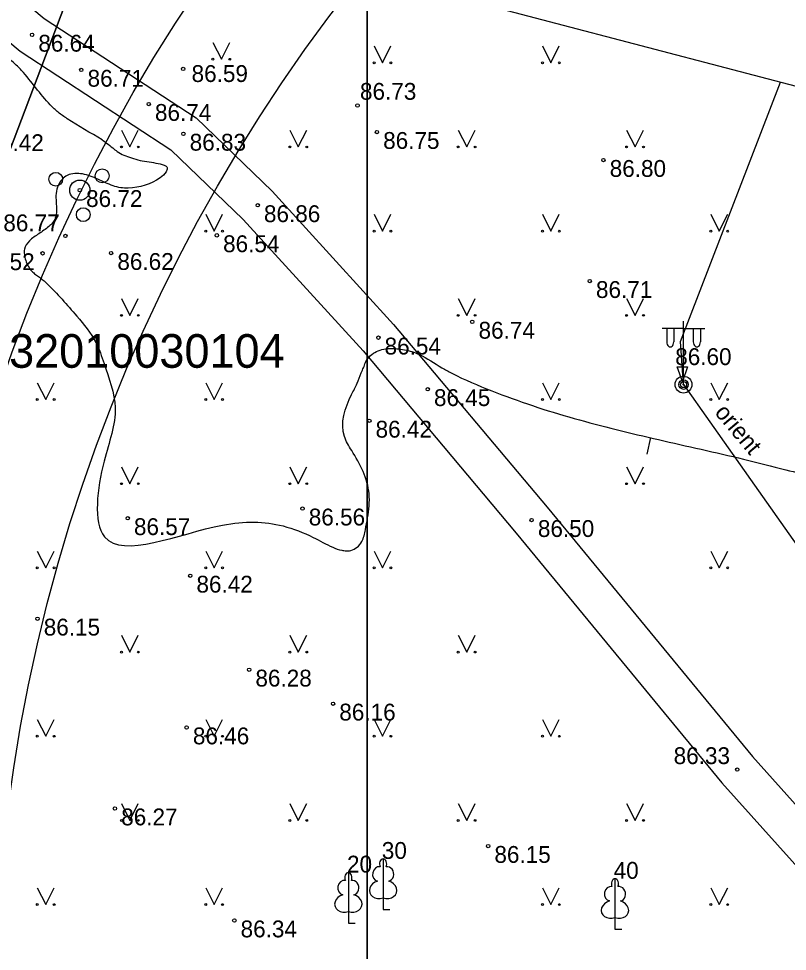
# Model space of a CAD drawing. Extents: x 576692 to 577659, y 273254 to 273799.
# Drawn here: x 577451.7 to 577474.52, y 273401.11 to 273428.81 of the extents above; entities that cross this region are included whole.
import ezdxf

# ---------------------------------------------------------------- set-up
doc = ezdxf.new("R2010")
doc.units = 0
for name, color, linetype in [('APGR_SARK_####_####_#', 7, 'Continuous'), ('BUVE_EKAS_BPAL_####_#', 7, 'Continuous'), ('CELI_TAKA_####_####_#', 7, 'Continuous'), ('ELEK_ELEM_####_####_#', 7, 'Continuous'), ('ELEK_VADP_VSPR_####_#', 7, 'Continuous'), ('GEOD_SITP_####_TKST_#', 7, 'Continuous'), ('HIDT_REZV_####_TKST_#', 7, 'Continuous'), ('LKAN_ELEM_PAST_TKST_#', 7, 'Continuous'), ('NORB_MARG_MMET_####_#', 7, 'Continuous'), ('RAMI_UZMR_####_####_#', 7, 'Continuous'), ('RELJ_ELEM_####_####_#', 7, 'Continuous'), ('SILT_VADP_UDEN_####_#', 7, 'Continuous'), ('TERT_DIAM_####_TKST_#', 7, 'Continuous'), ('TERT_KONT_####_####_#', 7, 'Continuous'), ('TERT_KRND_####_####_#', 7, 'Continuous')]:
    doc.layers.add(name, color=color, linetype=linetype)

msp = doc.modelspace()

# ---------------------------------------------------------------- linework, layer by layer
at = {"layer": 'CELI_TAKA_####_####_#'}
msp.add_lwpolyline([(577456.559, 273431.587), (577478.341, 273425.873), (577486.021, 273451.871)], dxfattribs=at)
at = {"layer": 'ELEK_ELEM_####_####_#'}
for points in [[(577431.446, 273433.794), (577439.287, 273433.5), (577443.622, 273433.428), (577448.64, 273432.011), (577452.453, 273428.814), (577456.965, 273425.862), (577459.224, 273423.687), (577462.829, 273419.732), (577467.389, 273414.302), (577473.49, 273406.901), (577477.566, 273402.347)], [(577431.402, 273432.594), (577439.255, 273432.3), (577443.446, 273432.23), (577448.066, 273430.927), (577451.737, 273427.848), (577456.213, 273424.92), (577458.364, 273422.849), (577461.925, 273418.942), (577466.467, 273413.534), (577472.58, 273406.119), (577476.752, 273401.465)]]:
    msp.add_lwpolyline(points, dxfattribs=at)
at = {"layer": 'ELEK_VADP_VSPR_####_#'}
for centre in [(577498.474, 273401.727), (577500.973, 273398.95)]:
    msp.add_circle(centre, 50, dxfattribs=at)
at = {"layer": 'GEOD_SITP_####_TKST_#'}
msp.add_line((577470.355, 273415.882), (577470.468, 273416.369), dxfattribs=at)
for points in [[(577454.178, 273425.217), (577453.14, 273425.838), (577452.871, 273426.029), (577452.634, 273426.251), (577452.21, 273426.753), (577451.779, 273427.275), (577451.532, 273427.521), (577451.396, 273427.637), (577451.249, 273427.746), (577450.996, 273427.912), (577450.735, 273428.048), (577450.473, 273428.123), (577450.344, 273428.128), (577450.217, 273428.108), (577450.111, 273428.078), (577450.005, 273428.044), (577449.371, 273427.79), (577448.951, 273427.584), (577448.534, 273427.362), (577447.641, 273426.839), (577446.682, 273426.048)], [(577454.178, 273425.217), (577454.308, 273425.114), (577454.493, 273424.971), (577454.62, 273424.866), (577455.044, 273424.676), (577455.301, 273424.603), (577455.571, 273424.558), (577455.836, 273424.51), (577456.073, 273424.433), (577456.101, 273424.407), (577456.108, 273424.368), (577456.072, 273424.266), (577455.897, 273424.082), (577454.953, 273423.781), (577454.728, 273423.789), (577454.501, 273423.848), (577454.046, 273424.041), (577453.591, 273424.198), (577453.365, 273424.212), (577453.141, 273424.156), (577452.984, 273424.037), (577452.875, 273423.866), (577452.809, 273423.622), (577452.809, 273423.365), (577452.82, 273423.112), (577452.784, 273422.885), (577452.591, 273422.638), (577452.296, 273422.423), (577452.016, 273422.211), (577451.87, 273421.969), (577451.868, 273421.809), (577451.905, 273421.63), (577452.091, 273421.308), (577452.199, 273421.214), (577452.313, 273421.13), (577452.425, 273421.047), (577452.528, 273420.953), (577453.421, 273419.977), (577453.991, 273419.194), (577454.233, 273418.572), (577454.561, 273417.259), (577454.233, 273415.67), (577454.247, 273413.424), (577457.749, 273413.769), (577459.551, 273413.744), (577460.44, 273413.405), (577461.024, 273413.111), (577461.288, 273413.023), (577461.424, 273413.007), (577461.556, 273413.017), (577461.886, 273413.28), (577461.991, 273413.634), (577462.057, 273413.988), (577462.102, 273414.699), (577461.586, 273415.987), (577461.367, 273416.403), (577461.58, 273417.646), (577461.746, 273417.982), (577461.865, 273418.292), (577461.938, 273418.446), (577461.995, 273418.601), (577462.275, 273418.9), (577462.703, 273419.018), (577462.927, 273419.008), (577463.153, 273418.98), (577463.588, 273418.836), (577464.266, 273418.445), (577464.558, 273418.283), (577465.743, 273417.759), (577466.956, 273417.318), (577469.44, 273416.609), (577471.963, 273416.021), (577473.224, 273415.728), (577474.477, 273415.413), (577475.345, 273415.202), (577476.218, 273415.014), (577477.093, 273414.826), (577477.965, 273414.613), (577478.5, 273414.434), (577478.758, 273414.318), (577479.012, 273414.186), (577479.459, 273413.844), (577479.647, 273413.636), (577479.803, 273413.399), (577479.913, 273413.093), (577479.965, 273412.775), (577479.907, 273412.145), (577479.487, 273410.88), (577479.481, 273410.866), (577479.279, 273409.186), (577479.186, 273407.93), (577479.606, 273406.595), (577479.814, 273406.183), (577479.961, 273405.986), (577480.142, 273405.795), (577480.588, 273405.5), (577481.38, 273405.051), (577482.985, 273405.16), (577484.332, 273406.062), (577485.316, 273406.445), (577485.609, 273404.606), (577486.134, 273404.09), (577488.072, 273403.85), (577488.888, 273404.536), (577489.591, 273406.161), (577491.998, 273406.686), (577492.592, 273407.093), (577494.556, 273408.742), (577497.797, 273409.634), (577501.552, 273409.445), (577503.768, 273409.607), (577505.443, 273410.823), (577506.415, 273412.202), (577507.053, 273412.929)]]:
    msp.add_spline(points, degree=3, dxfattribs=at)
at = {"layer": 'LKAN_ELEM_PAST_TKST_#'}
for p, q in [((577457.465, 273428.105), (577457.715, 273427.605)), ((577457.715, 273427.605), (577457.965, 273428.105)), ((577462.25, 273428), (577462.5, 273427.5)), ((577462.5, 273427.5), (577462.75, 273428)), ((577467.25, 273428), (577467.5, 273427.5)), ((577467.5, 273427.5), (577467.75, 273428)), ((577454.75, 273425.5), (577455, 273425)), ((577455, 273425), (577455.25, 273425.5)), ((577459.75, 273425.5), (577460, 273425)), ((577460, 273425), (577460.25, 273425.5)), ((577464.75, 273425.5), (577465, 273425)), ((577465, 273425), (577465.25, 273425.5)), ((577469.75, 273425.5), (577470, 273425)), ((577470, 273425), (577470.25, 273425.5)), ((577457.25, 273423), (577457.5, 273422.5)), ((577457.5, 273422.5), (577457.75, 273423)), ((577462.25, 273423), (577462.5, 273422.5)), ((577462.5, 273422.5), (577462.75, 273423)), ((577467.25, 273423), (577467.5, 273422.5)), ((577467.5, 273422.5), (577467.75, 273423)), ((577472.25, 273423), (577472.5, 273422.5)), ((577472.5, 273422.5), (577472.75, 273423)), ((577454.75, 273420.5), (577455, 273420)), ((577455, 273420), (577455.25, 273420.5)), ((577464.75, 273420.5), (577465, 273420)), ((577465, 273420), (577465.25, 273420.5)), ((577469.75, 273420.5), (577470, 273420)), ((577470, 273420), (577470.25, 273420.5)), ((577452.25, 273418), (577452.5, 273417.5)), ((577452.5, 273417.5), (577452.75, 273418)), ((577457.25, 273418), (577457.5, 273417.5)), ((577457.5, 273417.5), (577457.75, 273418)), ((577467.25, 273418), (577467.5, 273417.5)), ((577467.5, 273417.5), (577467.75, 273418)), ((577472.25, 273418), (577472.5, 273417.5)), ((577472.5, 273417.5), (577472.75, 273418)), ((577454.75, 273415.5), (577455, 273415)), ((577455, 273415), (577455.25, 273415.5)), ((577459.75, 273415.5), (577460, 273415)), ((577460, 273415), (577460.25, 273415.5)), ((577469.75, 273415.5), (577470, 273415)), ((577470, 273415), (577470.25, 273415.5)), ((577452.25, 273413), (577452.5, 273412.5)), ((577452.5, 273412.5), (577452.75, 273413)), ((577457.25, 273413), (577457.5, 273412.5)), ((577457.5, 273412.5), (577457.75, 273413)), ((577462.25, 273413), (577462.5, 273412.5)), ((577462.5, 273412.5), (577462.75, 273413)), ((577472.25, 273413), (577472.5, 273412.5)), ((577472.5, 273412.5), (577472.75, 273413)), ((577454.75, 273410.5), (577455, 273410)), ((577455, 273410), (577455.25, 273410.5)), ((577459.75, 273410.5), (577460, 273410)), ((577460, 273410), (577460.25, 273410.5)), ((577464.75, 273410.5), (577465, 273410)), ((577465, 273410), (577465.25, 273410.5)), ((577452.25, 273408), (577452.5, 273407.5)), ((577452.5, 273407.5), (577452.75, 273408)), ((577457.25, 273408), (577457.5, 273407.5)), ((577457.5, 273407.5), (577457.75, 273408)), ((577462.25, 273408), (577462.5, 273407.5)), ((577462.5, 273407.5), (577462.75, 273408)), ((577467.25, 273408), (577467.5, 273407.5)), ((577467.5, 273407.5), (577467.75, 273408)), ((577454.75, 273405.5), (577455, 273405)), ((577455, 273405), (577455.25, 273405.5)), ((577459.75, 273405.5), (577460, 273405)), ((577460, 273405), (577460.25, 273405.5)), ((577464.75, 273405.5), (577465, 273405)), ((577465, 273405), (577465.25, 273405.5)), ((577469.75, 273405.5), (577470, 273405)), ((577470, 273405), (577470.25, 273405.5)), ((577452.25, 273403), (577452.5, 273402.5)), ((577452.5, 273402.5), (577452.75, 273403)), ((577457.25, 273403), (577457.5, 273402.5)), ((577457.5, 273402.5), (577457.75, 273403)), ((577467.25, 273403), (577467.5, 273402.5)), ((577467.5, 273402.5), (577467.75, 273403)), ((577472.25, 273403), (577472.5, 273402.5)), ((577472.5, 273402.5), (577472.75, 273403)), ((577462.519, 273402.705), (577462.519, 273402.358)), ((577462.519, 273402.358), (577462.719, 273402.358)), ((577461.486, 273402.299), (577461.486, 273401.952)), ((577469.403, 273402.114), (577469.403, 273401.767)), ((577461.486, 273401.952), (577461.686, 273401.952)), ((577469.403, 273401.767), (577469.603, 273401.767))]:
    msp.add_line(p, q, dxfattribs=at)
for points in [[(577462.519, 273403.858), (577462.519, 273402.705)], [(577462.609, 273403.626), (577462.608, 273403.627)], [(577461.486, 273403.452), (577461.486, 273402.299)], [(577461.576, 273403.22), (577461.575, 273403.221)], [(577469.403, 273403.267), (577469.403, 273402.114)], [(577469.493, 273403.035), (577469.492, 273403.036)]]:
    msp.add_lwpolyline(points, dxfattribs=at)
for centre, radius in [((577457.465, 273427.605), 0.028), ((577457.965, 273427.605), 0.0263), ((577462.25, 273427.5), 0.028), ((577462.75, 273427.5), 0.0263), ((577467.25, 273427.5), 0.028), ((577467.75, 273427.5), 0.0263), ((577454.75, 273425), 0.028), ((577455.25, 273425), 0.0263), ((577459.75, 273425), 0.028), ((577460.25, 273425), 0.0263), ((577464.75, 273425), 0.028), ((577465.25, 273425), 0.0263), ((577469.75, 273425), 0.028), ((577470.25, 273425), 0.0263), ((577452.799, 273424.042), 0.204), ((577454.174, 273424.143), 0.207), ((577453.513, 273423.718), 0.301), ((577453.616, 273422.99), 0.205), ((577457.25, 273422.5), 0.028), ((577457.75, 273422.5), 0.0263), ((577462.25, 273422.5), 0.028), ((577462.75, 273422.5), 0.0263), ((577467.25, 273422.5), 0.028), ((577467.75, 273422.5), 0.0263), ((577472.25, 273422.5), 0.028), ((577472.75, 273422.5), 0.0263), ((577454.75, 273420), 0.028), ((577455.25, 273420), 0.0263), ((577464.75, 273420), 0.028), ((577465.25, 273420), 0.0263), ((577469.75, 273420), 0.028), ((577470.25, 273420), 0.0263), ((577452.25, 273417.5), 0.028), ((577452.75, 273417.5), 0.0263), ((577457.25, 273417.5), 0.028), ((577457.75, 273417.5), 0.0263), ((577467.25, 273417.5), 0.028), ((577467.75, 273417.5), 0.0263), ((577472.25, 273417.5), 0.028), ((577472.75, 273417.5), 0.0263), ((577454.75, 273415), 0.028), ((577455.25, 273415), 0.0263), ((577459.75, 273415), 0.028), ((577460.25, 273415), 0.0263), ((577469.75, 273415), 0.028), ((577470.25, 273415), 0.0263), ((577452.25, 273412.5), 0.028), ((577452.75, 273412.5), 0.0263), ((577457.25, 273412.5), 0.028), ((577457.75, 273412.5), 0.0263), ((577462.25, 273412.5), 0.028), ((577462.75, 273412.5), 0.0263), ((577472.25, 273412.5), 0.028), ((577472.75, 273412.5), 0.0263), ((577454.75, 273410), 0.028), ((577455.25, 273410), 0.0263), ((577459.75, 273410), 0.028), ((577460.25, 273410), 0.0263), ((577464.75, 273410), 0.028), ((577465.25, 273410), 0.0263), ((577452.25, 273407.5), 0.028), ((577452.75, 273407.5), 0.0263), ((577457.25, 273407.5), 0.028), ((577457.75, 273407.5), 0.0263), ((577462.25, 273407.5), 0.028), ((577462.75, 273407.5), 0.0263), ((577467.25, 273407.5), 0.028), ((577467.75, 273407.5), 0.0263), ((577454.75, 273405), 0.028), ((577455.25, 273405), 0.0263), ((577459.75, 273405), 0.028), ((577460.25, 273405), 0.0263), ((577464.75, 273405), 0.028), ((577465.25, 273405), 0.0263), ((577469.75, 273405), 0.028), ((577470.25, 273405), 0.0263), ((577452.25, 273402.5), 0.028), ((577452.75, 273402.5), 0.0263), ((577457.25, 273402.5), 0.028), ((577457.75, 273402.5), 0.0263), ((577467.25, 273402.5), 0.028), ((577467.75, 273402.5), 0.0263), ((577472.25, 273402.5), 0.028), ((577472.75, 273402.5), 0.0263)]:
    msp.add_circle(centre, radius, dxfattribs=at)
for centre, major_axis, ratio, start_param, end_param in [((577462.519, 273403.708), (0, -0.15), 0.707107, 3.14537, 5.287485), ((577462.519, 273403.708), (0, -0.15), 0.707107, 0.995701, 3.137816), ((577462.391, 273403.413), (-0.039, -0.212), 0.861323, 3.141593, 6.283185), ((577462.647, 273403.413), (0.039, -0.212), 0.861323, 0, 3.141593), ((577461.358, 273403.007), (-0.039, -0.212), 0.861323, 3.141593, 6.283185), ((577461.486, 273403.302), (0, -0.15), 0.707107, 3.14537, 5.287485), ((577461.486, 273403.302), (0, -0.15), 0.707107, 0.995701, 3.137816), ((577461.614, 273403.007), (0.039, -0.212), 0.861323, 0, 3.141593), ((577462.429, 273402.951), (0.307, 0.095), 0.814445, 1.570796, 4.752015), ((577462.609, 273402.951), (-0.307, 0.095), 0.814445, 1.531171, 4.712389), ((577469.403, 273403.117), (0, -0.15), 0.707107, 3.14537, 5.287485), ((577469.403, 273403.117), (0, -0.15), 0.707107, 0.995701, 3.137816), ((577469.275, 273402.822), (-0.039, -0.212), 0.861323, 3.141593, 6.283185), ((577469.531, 273402.822), (0.039, -0.212), 0.861323, 0, 3.141593), ((577461.396, 273402.545), (0.307, 0.095), 0.814445, 1.570796, 4.752015), ((577461.576, 273402.545), (-0.307, 0.095), 0.814445, 1.531171, 4.712389), ((577469.313, 273402.36), (0.307, 0.095), 0.814445, 1.570796, 4.752015), ((577469.493, 273402.36), (-0.307, 0.095), 0.814445, 1.531171, 4.712389)]:
    msp.add_ellipse(centre, major_axis=major_axis, ratio=ratio, start_param=start_param, end_param=end_param, dxfattribs=at)
at = {"layer": 'RAMI_UZMR_####_####_#'}
for points in [[(577264.833, 273540.966), (577264.833, 273254.354), (577462.049, 273254.354), (577462.049, 273540.966)], [(577462.049, 273540.966), (577462.049, 273254.354), (577659.265, 273254.354), (577659.265, 273540.966)]]:
    msp.add_lwpolyline(points, close=True, dxfattribs=at)
at = {"layer": 'RELJ_ELEM_####_####_#'}
msp.add_lwpolyline([(577471.254, 273418.468), (577471.554, 273418.468), (577471.404, 273418.035)], close=True, dxfattribs=at)
for centre in [(577452.095, 273428.331), (577453.557, 273427.29), (577456.581, 273427.32), (577455.558, 273426.275), (577461.758, 273426.232), (577456.589, 273425.391), (577462.334, 273425.443), (577469.061, 273424.612), (577453.513, 273423.718), (577458.794, 273423.268), (577453.086, 273422.359), (577457.581, 273422.376), (577452.406, 273421.842), (577454.442, 273421.849), (577468.653, 273421.016), (577465.166, 273419.807), (577462.377, 273419.337), (577463.843, 273417.806), (577462.109, 273416.868), (577460.125, 273414.26), (577454.934, 273413.974), (577466.928, 273413.918), (577456.79, 273412.266), (577452.256, 273410.991), (577458.541, 273409.476), (577461.032, 273408.467), (577456.684, 273407.76), (577473.035, 273406.51), (577454.556, 273405.354), (577465.637, 273404.24), (577458.101, 273402.028)]:
    msp.add_circle(centre, 0.05, dxfattribs=at)
at = {"layer": 'SILT_VADP_UDEN_####_#'}
for points in [[(577460.291, 273448.287), (577398.842, 273286.137), (577289.601, 273346.432), (577272.786, 273380.42), (577302.254, 273414.066), (577315.625, 273397.603), (577368.017, 273418.909), (577393.627, 273501.735), (577402.179, 273529.391)], [(577460.819, 273281.88), (577398.842, 273286.137), (577460.291, 273448.287)], [(577460.819, 273281.88), (577398.842, 273286.137), (577460.291, 273448.287)]]:
    msp.add_lwpolyline(points, dxfattribs=at)
at = {"layer": 'TERT_DIAM_####_TKST_#'}
for p, q in [((577471.439, 273417.943), (577471.439, 273419.826)), ((577471.439, 273419.61), (577470.804, 273419.605)), ((577470.939, 273419.606), (577470.939, 273419.214)), ((577471.149, 273419.608), (577471.149, 273419.214)), ((577471.439, 273419.61), (577472.074, 273419.605)), ((577471.729, 273419.608), (577471.729, 273419.214)), ((577471.939, 273419.606), (577471.939, 273419.214))]:
    msp.add_line(p, q, dxfattribs=at)
for radius in [0.25, 0.09]:
    msp.add_circle((577471.439, 273417.943), radius, dxfattribs=at)
for centre, major_axis, start_param, end_param in [((577471.044, 273419.214), (0, 0.151), 1.570796, 4.712389), ((577471.834, 273419.214), (0, -0.151), 4.712389, 7.853982)]:
    msp.add_ellipse(centre, major_axis=major_axis, ratio=0.695971, start_param=start_param, end_param=end_param, dxfattribs=at)
at = {"layer": 'TERT_KONT_####_####_#'}
for radius in [0.141, 0.0126]:
    msp.add_circle((577471.439, 273417.943), radius, dxfattribs=at)
at = {"layer": 'TERT_KRND_####_####_#'}
for points in [[(577471.439, 273417.943), (577471.347, 273419.222), (577474.321, 273426.927)], [(577471.439, 273417.943), (577504.938, 273370.442), (577469.56, 273330.315), (577408.781, 273341.539), (577378.053, 273361.375), (577348.46, 273393.654), (577360.328, 273412.589)]]:
    msp.add_lwpolyline(points, dxfattribs=at)

# ---------------------------------------------------------------- texts
at = {"layer": 'APGR_SARK_####_####_#'}
for s, p in [(' 30', (577462.294, 273403.858)), (' 20', (577461.261, 273403.452)), (' 40', (577469.178, 273403.267))]:
    msp.add_text(s, height=0.5, dxfattribs=at).set_placement(p)
at = {"layer": 'BUVE_EKAS_BPAL_####_#'}
msp.add_text('32010030104', height=1, dxfattribs=at).set_placement((577451.413, 273418.442))
at = {"layer": 'HIDT_REZV_####_TKST_#'}
for s, p in [(' 86.64', (577452.095, 273427.831)), (' 86.71', (577453.557, 273426.79)), (' 86.59', (577456.646, 273426.93)), (' 86.73', (577461.646, 273426.402)), (' 86.74', (577455.558, 273425.775)), (' 86.42', (577450.585, 273424.877)), (' 86.83', (577456.589, 273424.891)), (' 86.75', (577462.334, 273424.943)), (' 86.80', (577469.061, 273424.112)), (' 86.72', (577453.513, 273423.218)), (' 86.86', (577458.794, 273422.768)), (' 86.77', (577451.056, 273422.496)), (' 86.54', (577457.581, 273421.876)), (' 86.52', (577450.312, 273421.342)), (' 86.62', (577454.442, 273421.349)), (' 86.71', (577468.653, 273420.516)), (' 86.74', (577465.166, 273419.307)), (' 86.54', (577462.377, 273418.837)), (' 86.60', (577471.006, 273418.523)), (' 86.45', (577463.843, 273417.306)), (' 86.42', (577462.109, 273416.368)), (' 86.56', (577460.125, 273413.76)), (' 86.57', (577454.934, 273413.474)), (' 86.50', (577466.928, 273413.418)), (' 86.42', (577456.79, 273411.766)), (' 86.15', (577452.256, 273410.491)), (' 86.28', (577458.541, 273408.976)), (' 86.16', (577461.032, 273407.967)), (' 86.46', (577456.684, 273407.26)), (' 86.33', (577470.96, 273406.673)), (' 86.27', (577454.556, 273404.854)), (' 86.15', (577465.637, 273403.74)), (' 86.34', (577458.101, 273401.528))]:
    msp.add_text(s, height=0.5, dxfattribs=at).set_placement(p)
at = {"layer": 'NORB_MARG_MMET_####_#'}
msp.add_text('orient', height=0.5, rotation=310.0557, dxfattribs=at).set_placement((577472.341, 273417.103))

doc.saveas('drawing.dxf')
